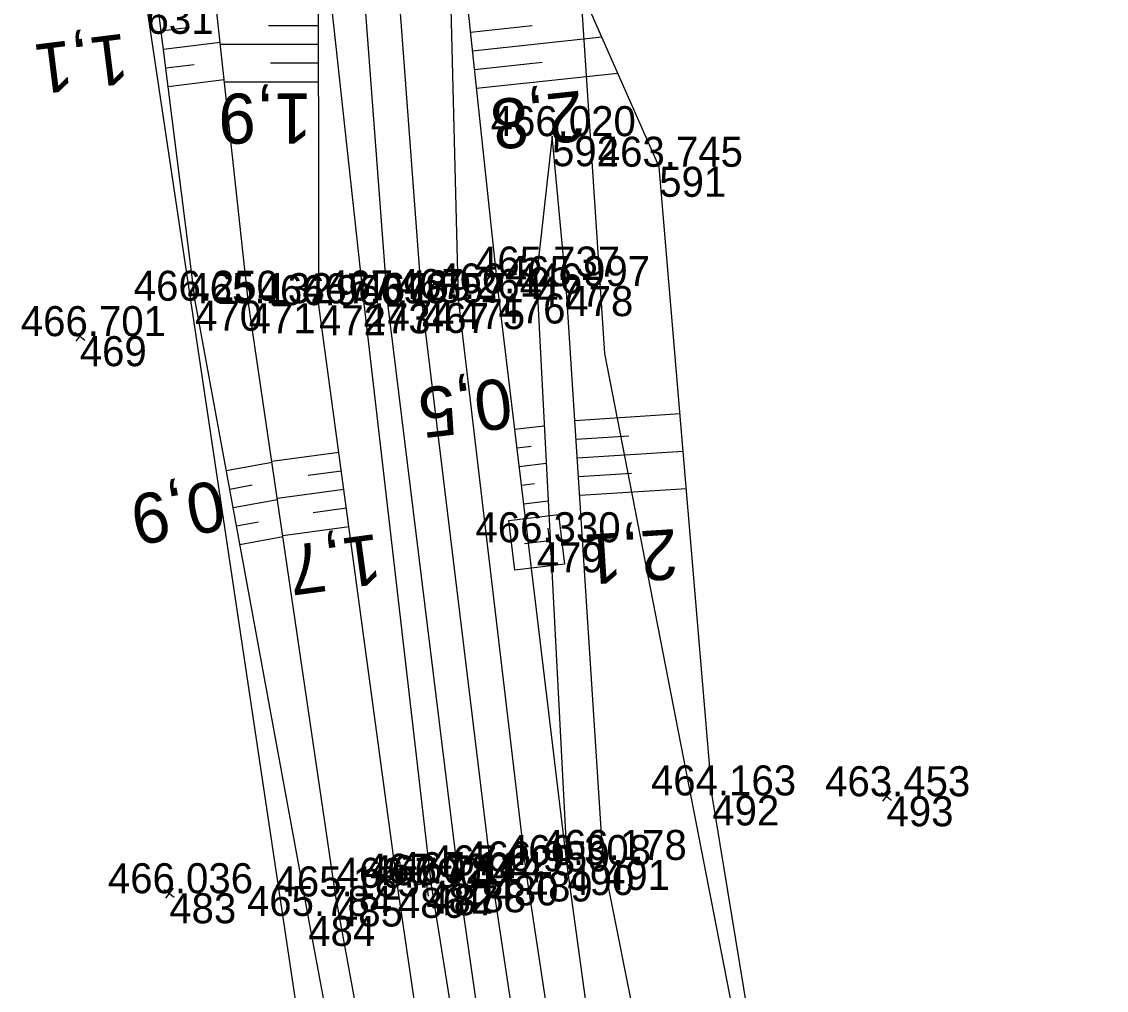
# Model space of a CAD drawing. Extents: x -1234191 to 23050, y -1290331 to -741191.
# Drawn here: x -865123.53 to -865080.19, y -1109691.01 to -1109652.31 of the extents above; entities that cross this region are included whole.
import ezdxf

# ---------------------------------------------------------------- set-up
doc = ezdxf.new("R2010")
doc.units = 0
for name, color, linetype in [('Vrstva 1', 7, 'Continuous'), ('Vrstva 33', 7, 'Continuous'), ('Vrstva 4', 7, 'Continuous'), ('Vrstva 48', 7, 'Continuous'), ('Vrstva 49', 7, 'Continuous'), ('Vrstva 53', 7, 'Continuous'), ('Vrstva 60', 7, 'Continuous'), ('Vrstva 61', 7, 'Continuous'), ('Vrstva 7', 7, 'Continuous')]:
    doc.layers.add(name, color=color, linetype=linetype)

msp = doc.modelspace()

# ---------------------------------------------------------------- linework, layer by layer
at = {"layer": 'Vrstva 1'}
msp.add_lwpolyline([(-864996.363, -1109352.2), (-865010.068, -1109370.715), (-865023.869, -1109389.425), (-865037.45, -1109408.453), (-865050.384, -1109427.814), (-865062.443, -1109447.773), (-865074.048, -1109469.935), (-865084.223, -1109493.349), (-865092.423, -1109516.407), (-865099.287, -1109540.881), (-865104.408, -1109565.895), (-865107.705, -1109590.708), (-865109.277, -1109615.595), (-865109.15, -1109640.463), (-865108.991, -1109644.114), (-865107.541, -1109663.55), (-865104.763, -1109686.422), (-865101.339, -1109709.197), (-865098.137, -1109728.625)], dxfattribs=at)
at = {"layer": 'Vrstva 33'}
for p, q in [((-865102.516, -1109672.555), (-865102.395, -1109673.548)), ((-865102.456, -1109673.052), (-865103.448, -1109673.172))]:
    msp.add_line(p, q, dxfattribs=at)
msp.add_lwpolyline([(-865102.08, -1109671.999), (-865101.839, -1109673.984), (-865103.824, -1109674.225), (-865104.065, -1109672.24), (-865102.08, -1109671.999)], dxfattribs=at)
at = {"layer": 'Vrstva 4'}
for points in [[(-865099.463, -1109728.784), (-865102.802, -1109709.461), (-865106.053, -1109686.694), (-865108.918, -1109663.452), (-865110.368, -1109644.185), (-865110.783, -1109615.564), (-865109.154, -1109590.49), (-865105.713, -1109565.59), (-865100.754, -1109540.536), (-865093.803, -1109515.891), (-865085.574, -1109492.886), (-865075.417, -1109469.265), (-865063.715, -1109447.046), (-865051.767, -1109426.69), (-865038.608, -1109407.591), (-865025.233, -1109388.466), (-865011.306, -1109369.884), (-864997.576, -1109351.345)], [(-865025.233, -1109388.466), (-865039.281, -1109406.97), (-865052.353, -1109426.283), (-865064.752, -1109446.051), (-865077.047, -1109468.961), (-865087.146, -1109492.271), (-865095.216, -1109515.368), (-865102.241, -1109540.212), (-865107.705, -1109565.218), (-865110.609, -1109590.376), (-865112.24, -1109614.6), (-865111.904, -1109641.898), (-865111.438, -1109641.876), (-865111.207, -1109646.913), (-865111.673, -1109646.935), (-865109.869, -1109663.566), (-865107.166, -1109686.815), (-865103.557, -1109709.415), (-865100.529, -1109728.916)], [(-865095.552, -1109728.356), (-865098.601, -1109708.84), (-865101.731, -1109686.01), (-865104.484, -1109663.171), (-865106.152, -1109647.545), (-865106.489, -1109647.564), (-865106.666, -1109644.242), (-865106.851, -1109640.778), (-865106.514, -1109640.76)], [(-865106.489, -1109647.564), (-865106.095, -1109663.395), (-865103.393, -1109686.264), (-865099.931, -1109709.101), (-865096.696, -1109728.391)]]:
    msp.add_lwpolyline(points, dxfattribs=at)
at = {"layer": 'Vrstva 48'}
for p, q in [((-865117.96, -1109652.671), (-865116.824, -1109652.528)), ((-865111.666, -1109652.473), (-865113.673, -1109652.475)), ((-865105.598, -1109652.729), (-865103.134, -1109652.466)), ((-865105.519, -1109653.474), (-865100.352, -1109652.923)), ((-865117.866, -1109653.415), (-865115.607, -1109653.132)), ((-865111.666, -1109653.223), (-865115.597, -1109653.227)), ((-865117.773, -1109654.159), (-865116.649, -1109654.018)), ((-865111.665, -1109653.973), (-865113.59, -1109653.975)), ((-865105.439, -1109654.22), (-865102.736, -1109653.932)), ((-865117.68, -1109654.903), (-865115.444, -1109654.623)), ((-865105.36, -1109654.966), (-865099.714, -1109654.363)), ((-865111.664, -1109654.723), (-865115.433, -1109654.727)), ((-865101.429, -1109668.242), (-865097.225, -1109667.973)), ((-865103.83, -1109668.596), (-865102.655, -1109668.454)), ((-865101.381, -1109668.99), (-865099.271, -1109668.855)), ((-865103.74, -1109669.341), (-865103.178, -1109669.273)), ((-865110.857, -1109669.523), (-865113.535, -1109669.885)), ((-865101.333, -1109669.739), (-865097.099, -1109669.468)), ((-865115.357, -1109670.248), (-865113.531, -1109669.912)), ((-865110.757, -1109670.266), (-865112.091, -1109670.447)), ((-865103.651, -1109670.085), (-865102.576, -1109669.956)), ((-865101.285, -1109670.487), (-865099.16, -1109670.351)), ((-865115.222, -1109670.986), (-865114.322, -1109670.82)), ((-865110.656, -1109671.009), (-865113.317, -1109671.37)), ((-865103.561, -1109670.83), (-865103.049, -1109670.768)), ((-865101.237, -1109671.236), (-865096.973, -1109670.963)), ((-865115.086, -1109671.723), (-865113.313, -1109671.397)), ((-865103.471, -1109671.574), (-865102.497, -1109671.457)), ((-865110.555, -1109671.753), (-865111.881, -1109671.932)), ((-865114.95, -1109672.461), (-865114.077, -1109672.3)), ((-865114.814, -1109673.199), (-865113.094, -1109672.882)), ((-865110.455, -1109672.496), (-865113.098, -1109672.854))]:
    msp.add_line(p, q, dxfattribs=at)
at = {"layer": 'Vrstva 49'}
for p, q in [((-865121.411, -1109664.723), (-865121.017, -1109665.031)), ((-865121.06, -1109664.68), (-865121.368, -1109665.074)), ((-865089.174, -1109683.106), (-865088.78, -1109683.414)), ((-865088.823, -1109683.063), (-865089.131, -1109683.457)), ((-865117.835, -1109686.981), (-865117.441, -1109687.289)), ((-865117.484, -1109686.938), (-865117.792, -1109687.332))]:
    msp.add_line(p, q, dxfattribs=at)
for points in [[(-865101.731, -1109686.01), (-865104.484, -1109663.171), (-865106.152, -1109647.545), (-865106.21, -1109646.452)], [(-865088.037, -1109725.073), (-865091.994, -1109707.217), (-865095.938, -1109683.227), (-865098.058, -1109658.109), (-865103.046, -1109646.831), (-865102.942, -1109647.905), (-865103.605, -1109647.892), (-865103.625, -1109647.181), (-865106.21, -1109646.452)], [(-865101.729, -1109729.352), (-865105.162, -1109709.701), (-865108.502, -1109686.919), (-865111.654, -1109663.639), (-865111.673, -1109646.935), (-865111.691, -1109646.541)], [(-865102.94, -1109729.372), (-865106.811, -1109710.023), (-865110.976, -1109687.264), (-865114.467, -1109663.559), (-865116.14, -1109648.259)], [(-865104.164, -1109729.745), (-865107.908, -1109710.463), (-865112.083, -1109688.042), (-865116.606, -1109663.462), (-865118.435, -1109648.881)], [(-865102.343, -1109656.886), (-865102.969, -1109662.497), (-865101.731, -1109686.01)], [(-865091.52, -1109728.066), (-865095.862, -1109708.091), (-865100.304, -1109685.805), (-865101.772, -1109662.877), (-865102.343, -1109656.886)]]:
    msp.add_lwpolyline(points, dxfattribs=at)
at = {"layer": 'Vrstva 53'}
for points in [[(-864967.771, -1109321.145), (-865009.644, -1109381.496), (-865017.071, -1109399.665), (-865034.88, -1109431.45), (-865055.669, -1109469.309), (-865080.158, -1109528.98), (-865095.109, -1109582.012), (-865101.162, -1109584.382), (-865103.136, -1109621.738), (-865100.247, -1109665.568), (-865087.037, -1109733.366)], [(-865107.273, -1109726.914), (-865118.55, -1109651.6), (-865121.11, -1109562.14), (-865118.34, -1109533.79), (-865108.94, -1109497.87), (-865096.224, -1109463.114), (-865076.123, -1109424.73), (-865059.251, -1109404.78), (-865043.657, -1109387.388), (-865019.987, -1109376.51), (-864993.23, -1109340.352)]]:
    msp.add_lwpolyline(points, dxfattribs=at)
at = {"layer": 'Vrstva 60'}
for p, q in [((-865102.343, -1109656.886), (-865102.343, -1109656.886)), ((-865098.058, -1109658.109), (-865098.058, -1109658.109)), ((-865102.969, -1109662.497), (-865102.969, -1109662.497)), ((-865101.772, -1109662.877), (-865101.772, -1109662.877)), ((-865104.484, -1109663.171), (-865104.484, -1109663.171)), ((-865116.606, -1109663.462), (-865116.606, -1109663.462)), ((-865114.467, -1109663.559), (-865114.467, -1109663.559)), ((-865111.654, -1109663.639), (-865111.654, -1109663.639)), ((-865109.869, -1109663.566), (-865109.869, -1109663.566)), ((-865108.918, -1109663.452), (-865108.918, -1109663.452)), ((-865107.541, -1109663.55), (-865107.541, -1109663.55)), ((-865106.095, -1109663.395), (-865106.095, -1109663.395)), ((-865121.214, -1109664.877), (-865121.214, -1109664.877)), ((-865102.952, -1109673.112), (-865102.952, -1109673.112)), ((-865095.938, -1109683.227), (-865095.938, -1109683.227)), ((-865088.977, -1109683.26), (-865088.977, -1109683.26)), ((-865100.304, -1109685.805), (-865100.304, -1109685.805)), ((-865103.393, -1109686.264), (-865103.393, -1109686.264)), ((-865101.731, -1109686.01), (-865101.731, -1109686.01)), ((-865107.368, -1109686.755), (-865107.368, -1109686.755)), ((-865106.053, -1109686.694), (-865106.053, -1109686.694)), ((-865104.763, -1109686.422), (-865104.763, -1109686.422)), ((-865117.638, -1109687.135), (-865117.638, -1109687.135)), ((-865108.502, -1109686.919), (-865108.502, -1109686.919)), ((-865107.166, -1109686.815), (-865107.166, -1109686.815)), ((-865110.976, -1109687.264), (-865110.976, -1109687.264)), ((-865112.083, -1109688.042), (-865112.083, -1109688.042))]:
    msp.add_line(p, q, dxfattribs=at)
at = {"layer": 'Vrstva 7'}
for p, q in [((-865107.442, -1109686.261), (-865107.294, -1109687.249)), ((-865106.874, -1109686.681), (-865107.862, -1109686.829))]:
    msp.add_line(p, q, dxfattribs=at)

# ---------------------------------------------------------------- texts
at = {"layer": 'Vrstva 48'}
for s, rotation, p in [('1,1', 187.1497, (-865119.408, -1109652.777)), ('1,9', 180.0638, (-865111.947, -1109655.18)), ('2,8', 186.0918, (-865101.172, -1109655.058)), ('0,5', 186.8732, (-865104.077, -1109666.536)), ('0,9', 190.4264, (-865115.641, -1109670.611)), ('2,1', 183.6634, (-865097.385, -1109672.578)), ('1,7', 187.7107, (-865109.322, -1109672.769))]:
    msp.add_text(s, height=2, rotation=rotation, dxfattribs=at).set_placement(p)
at = {"layer": 'Vrstva 60'}
for s, p in [('631', (-865118.546, -1109652.798)), ('592', (-865102.343, -1109658.086)), ('591', (-865098.058, -1109659.309)), ('477', (-865102.969, -1109663.697)), ('478', (-865101.772, -1109664.077)), ('476', (-865104.484, -1109664.371)), ('470', (-865116.606, -1109664.662)), ('471', (-865114.467, -1109664.759)), ('472', (-865111.654, -1109664.839)), ('473', (-865109.869, -1109664.766)), ('474', (-865108.918, -1109664.652)), ('467', (-865107.541, -1109664.75)), ('475', (-865106.095, -1109664.595)), ('469', (-865121.214, -1109666.077)), ('479', (-865102.952, -1109674.312)), ('492', (-865095.938, -1109684.427)), ('493', (-865088.977, -1109684.46)), ('491', (-865100.304, -1109687.005)), ('489', (-865103.393, -1109687.464)), ('490', (-865101.731, -1109687.21)), ('482', (-865107.368, -1109687.955)), ('488', (-865106.053, -1109687.894)), ('480', (-865104.763, -1109687.622)), ('483', (-865117.638, -1109688.335)), ('486', (-865108.502, -1109688.119)), ('487', (-865107.166, -1109688.015)), ('485', (-865110.976, -1109688.464)), ('484', (-865112.083, -1109689.242))]:
    msp.add_text(s, height=1.2, dxfattribs=at).set_placement(p)
at = {"layer": 'Vrstva 61'}
for s, p in [('466.020', (-865104.794, -1109656.886)), ('463.745', (-865100.514, -1109658.109)), ('465.737', (-865105.421, -1109662.497)), ('466.446', (-865106.936, -1109663.171)), ('465.997', (-865104.224, -1109662.877)), ('466.250', (-865119.057, -1109663.462)), ('465.132', (-865116.915, -1109663.559)), ('466.966', (-865114.106, -1109663.639)), ('467.098', (-865112.323, -1109663.566)), ('467.469', (-865111.372, -1109663.452)), ('467.557', (-865109.993, -1109663.55)), ('467.264', (-865108.546, -1109663.395)), ('466.701', (-865123.571, -1109664.877)), ('466.330', (-865105.403, -1109673.112)), ('464.163', (-865098.39, -1109683.227)), ('463.453', (-865091.429, -1109683.26)), ('466.178', (-865102.758, -1109685.805)), ('466.950', (-865105.844, -1109686.264)), ('466.308', (-865104.185, -1109686.01)), ('467.114', (-865108.504, -1109686.694)), ('467.228', (-865107.217, -1109686.422)), ('466.036', (-865120.09, -1109687.135)), ('466.790', (-865110.953, -1109686.919)), ('467.020', (-865109.819, -1109686.755)), ('466.784', (-865109.617, -1109686.815)), ('465.185', (-865113.432, -1109687.264)), ('465.784', (-865114.534, -1109688.042))]:
    msp.add_text(s, height=1.2, dxfattribs=at).set_placement(p)

doc.saveas('drawing.dxf')
